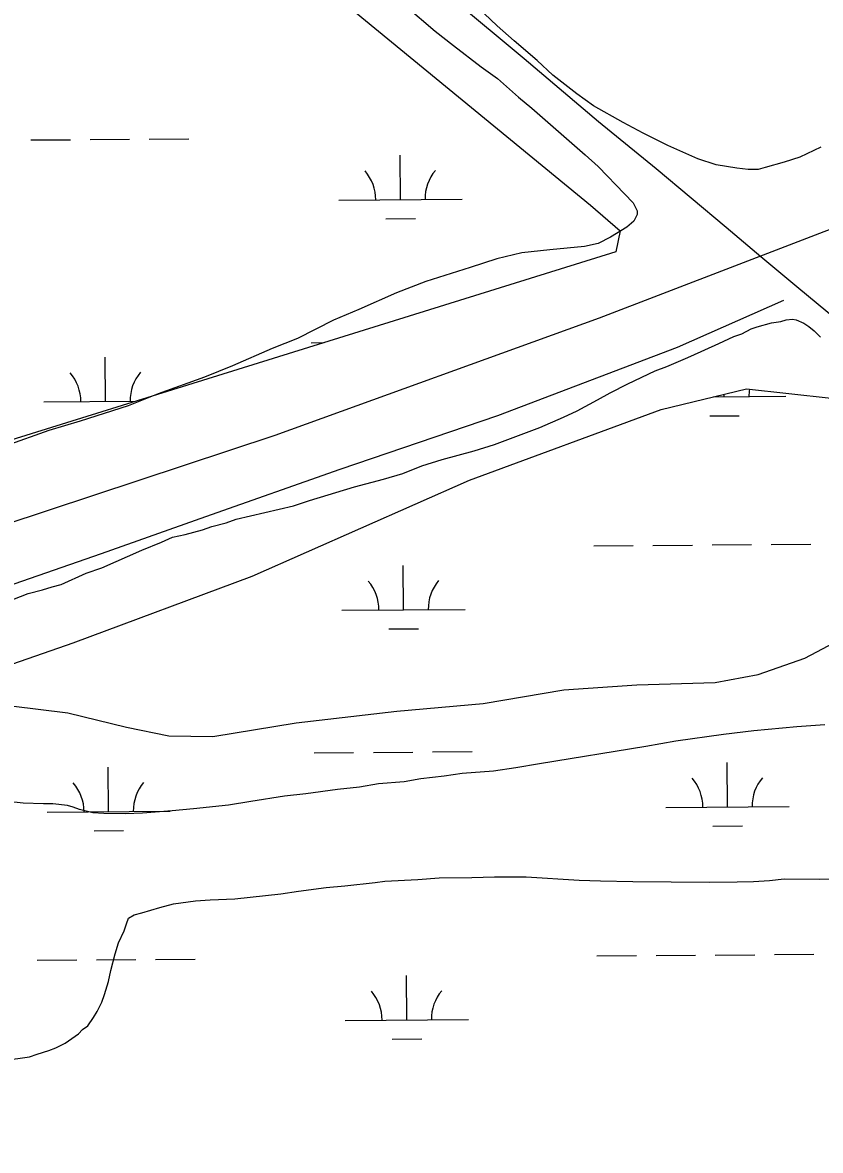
# Model space of a CAD drawing. Extents: x 3540316 to 3578335, y 553172 to 578787.
# Drawn here: x 3559486 to 3560133, y 561290 to 562205 of the extents above; entities that cross this region are included whole.
import ezdxf

# ---------------------------------------------------------------- set-up
doc = ezdxf.new("R2010")
doc.units = 0
for name, color, linetype in [('V-RAIL-TRAK', 7, 'Continuous'), ('V-ROAD-CNTR', 7, 'Continuous'), ('V-SITE-VEGE', 7, 'Continuous'), ('V-TOPO-SHOR', 7, 'Continuous'), ('V-WETL-SWMP', 7, 'Continuous')]:
    doc.layers.add(name, color=color, linetype=linetype)

msp = doc.modelspace()

# ---------------------------------------------------------------- linework, layer by layer
at = {"layer": 'V-RAIL-TRAK'}
msp.add_lwpolyline([(3559834.53, 562224.9), (3559892.55, 562176.08), (3559952.81, 562124.98), (3559999.65, 562086.76), (3560056.39, 562039.24), (3560084.6, 562015.48), (3560113.77, 561991.07), (3560170.19, 561944.51)], dxfattribs=at)
at = {"layer": 'V-ROAD-CNTR'}
msp.add_lwpolyline([(3555084.67, 561290.37), (3555164.51, 561300.29), (3555534.35, 561334.18), (3556694.34, 561434.68), (3558261.34, 561577.89), (3558532.72, 561601.71), (3558639.72, 561611.84), (3558747.45, 561628.19), (3558920.99, 561661.34), (3559219.2, 561728.04), (3559470.06, 561797.48), (3559690.63, 561870.56), (3559953.71, 561965.7), (3560217.51, 562067.05), (3560469.68, 562167.53), (3560602.68, 562226.75), (3560701.64, 562273.29), (3560754.97, 562300.08), (3560822.89, 562347.16), (3560902.35, 562406.74), (3560988.69, 562479.57), (3561083.29, 562588.15), (3561234.28, 562797.79)], dxfattribs=at)
at = {"layer": 'V-SITE-VEGE'}
for p, q in [((3560081.61, 561958.56), (3560093.17, 561961.58)), ((3560093.17, 561961.58), (3560100.72, 561962.85)), ((3560100.72, 561962.85), (3560105.17, 561964.15)), ((3560105.17, 561964.15), (3560110.06, 561964.56)), ((3560110.06, 561964.56), (3560113.16, 561964.09)), ((3560113.16, 561964.09), (3560119.35, 561961.38)), ((3560119.35, 561961.38), (3560123.32, 561958.69)), ((3560050.45, 561945.03), (3560062.47, 561950.71)), ((3560062.47, 561950.71), (3560069.14, 561952.88)), ((3560069.14, 561952.88), (3560076.72, 561956.82)), ((3560076.72, 561956.82), (3560081.61, 561958.56)), ((3560123.32, 561958.69), (3560127.73, 561955.11)), ((3560127.73, 561955.11), (3560133.02, 561950.18)), ((3560027.74, 561934.56), (3560050.45, 561945.03)), ((3560008.15, 561926.27), (3560023.29, 561932.81)), ((3560023.29, 561932.81), (3560027.74, 561934.56)), ((3559976.55, 561912.31), (3559998.81, 561922.79)), ((3559998.81, 561922.79), (3560008.15, 561926.27)), ((3559952.04, 561899.18), (3559962.29, 561904.88)), ((3559962.29, 561904.88), (3559976.55, 561912.31)), ((3559935.56, 561890.43), (3559952.04, 561899.18)), ((3559924.43, 561885.19), (3559935.56, 561890.43)), ((3559868.35, 561862.98), (3559905.28, 561876.91)), ((3559905.28, 561876.91), (3559924.43, 561885.19)), ((3559851.89, 561857.78), (3559868.35, 561862.98)), ((3559809.65, 561845.68), (3559826.11, 561850.88)), ((3559826.11, 561850.88), (3559851.89, 561857.78)), ((3559794.07, 561839.58), (3559809.65, 561845.68)), ((3559754.94, 561828.78), (3559778.51, 561834.81)), ((3559778.51, 561834.81), (3559794.07, 561839.58)), ((3559718.47, 561817.52), (3559754.94, 561828.78)), ((3559658.9, 561802.43), (3559705.58, 561813.17)), ((3559705.58, 561813.17), (3559718.47, 561817.52)), ((3559631.77, 561793.76), (3559639.33, 561796.37)), ((3559639.33, 561796.37), (3559650.89, 561799.39)), ((3559650.89, 561799.39), (3559658.9, 561802.43)), ((3559598.42, 561783.81), (3559607.32, 561787.73)), ((3559607.32, 561787.73), (3559617.54, 561789.88)), ((3559617.54, 561789.88), (3559631.77, 561793.76)), ((3559549.89, 561762.87), (3559582.39, 561777.27)), ((3559582.39, 561777.27), (3559598.42, 561783.81)), ((3559516.96, 561749.36), (3559537.43, 561758.53)), ((3559537.43, 561758.53), (3559549.89, 561762.87)), ((3559509.84, 561747.64), (3559516.96, 561749.36)), ((3559472.92, 561735.49), (3559490.28, 561742.02)), ((3559490.28, 561742.02), (3559501.84, 561745.04)), ((3559501.84, 561745.04), (3559509.84, 561747.64)), ((3560078.71, 561630.67), (3560054.28, 561627.74)), ((3560113.79, 561633.95), (3560078.71, 561630.67)), ((3560136.43, 561635.56), (3560113.79, 561633.95)), ((3560015.64, 561622.27), (3559991.2, 561618.01)), ((3560054.28, 561627.74), (3560015.64, 561622.27)), ((3559991.2, 561618.01), (3559905.01, 561604.02)), ((3559905.01, 561604.02), (3559885.91, 561600.61)), ((3559827.73, 561593.95), (3559808.63, 561591.87)), ((3559842.39, 561596.05), (3559827.73, 561593.95)), ((3559867.69, 561598.08), (3559842.39, 561596.05)), ((3559885.91, 561600.61), (3559867.69, 561598.08)), ((3559758.88, 561585.15), (3559741.12, 561583.06)), ((3559774.44, 561587.69), (3559758.88, 561585.15)), ((3559795.3, 561589.31), (3559774.44, 561587.69)), ((3559808.63, 561591.87), (3559795.3, 561589.31)), ((3559698.04, 561577.61), (3559670.94, 561573.38)), ((3559715.36, 561579.7), (3559698.04, 561577.61)), ((3559741.12, 561583.06), (3559715.36, 561579.7)), ((3559486.34, 561572.1), (3559471.27, 561573.55)), ((3559502.75, 561571.54), (3559486.34, 561572.1)), ((3559510.3, 561571.48), (3559502.75, 561571.54)), ((3559522.27, 561570.06), (3559510.3, 561571.48)), ((3559526.69, 561568.69), (3559522.27, 561570.06)), ((3559532, 561566.88), (3559526.69, 561568.69)), ((3559542.63, 561564.14), (3559532, 561566.88)), ((3559606.99, 561565.87), (3559583.01, 561563.83)), ((3559624.3, 561567.52), (3559606.99, 561565.87)), ((3559652.72, 561570.41), (3559624.3, 561567.52)), ((3559670.94, 561573.38), (3559652.72, 561570.41)), ((3559551.5, 561563.63), (3559542.63, 561564.14)), ((3559569.25, 561563.49), (3559551.5, 561563.63)), ((3559583.01, 561563.83), (3559569.25, 561563.49)), ((3559806.24, 561510.24), (3559823.56, 561511.45)), ((3559823.56, 561511.45), (3559850.18, 561511.69)), ((3559850.18, 561511.69), (3559868.38, 561512.44)), ((3559868.38, 561512.44), (3559894.12, 561512.25)), ((3559894.12, 561512.25), (3559937.14, 561509.71)), ((3560132.38, 561510.46), (3560148.8, 561510.78)), ((3559709.44, 561500.77), (3559732.09, 561503.7)), ((3559732.09, 561503.7), (3559747.19, 561504.92)), ((3559747.19, 561504.92), (3559771.62, 561507.84)), ((3559771.62, 561507.84), (3559779.61, 561508.67)), ((3559779.61, 561508.67), (3559806.24, 561510.24)), ((3559937.14, 561509.71), (3559954.44, 561509.13)), ((3559954.44, 561509.13), (3559980.62, 561508.49)), ((3559980.62, 561508.49), (3560042.73, 561508.03)), ((3560042.73, 561508.03), (3560065.36, 561508.3)), ((3560065.36, 561508.3), (3560078.68, 561508.64)), ((3560078.68, 561508.64), (3560091.55, 561509.43)), ((3560091.55, 561509.43), (3560103.54, 561510.68)), ((3560103.54, 561510.68), (3560132.38, 561510.46)), ((3559608.19, 561490.43), (3559625.96, 561492.96)), ((3559625.96, 561492.96), (3559637.95, 561493.76)), ((3559637.95, 561493.76), (3559657.92, 561494.5)), ((3559657.92, 561494.5), (3559695.23, 561498.65)), ((3559695.23, 561498.65), (3559709.44, 561500.77)), ((3559582.41, 561483.08), (3559597.08, 561487.41)), ((3559597.08, 561487.41), (3559608.19, 561490.43)), ((3559568.1, 561468.55), (3559569.91, 561474.3)), ((3559569.91, 561474.3), (3559571.72, 561478.72)), ((3559571.72, 561478.72), (3559576.18, 561481.36)), ((3559576.18, 561481.36), (3559582.41, 561483.08)), ((3559563.59, 561458.82), (3559568.1, 561468.55)), ((3559560.86, 561449.96), (3559563.59, 561458.82)), ((3559557.2, 561436.23), (3559560.86, 561449.96)), ((3559555.36, 561427.38), (3559557.2, 561436.23)), ((3559552.18, 561416.75), (3559555.36, 561427.38)), ((3559546.31, 561403.04), (3559549.91, 561410.56)), ((3559549.91, 561410.56), (3559552.18, 561416.75)), ((3559543.16, 561398.18), (3559546.31, 561403.04)), ((3559538.68, 561391.56), (3559543.16, 561398.18)), ((3559520.38, 561377.5), (3559531.08, 561384.96)), ((3559531.08, 561384.96), (3559534.22, 561388.49)), ((3559534.22, 561388.49), (3559538.68, 561391.56)), ((3559507.02, 561371.39), (3559512.8, 561373.56)), ((3559512.8, 561373.56), (3559520.38, 561377.5)), ((3559470.13, 561363.23), (3559491.45, 561366.18)), ((3559491.45, 561366.18), (3559497.68, 561368.35)), ((3559497.68, 561368.35), (3559507.02, 561371.39))]:
    msp.add_line(p, q, dxfattribs=at)
for points in [[(3559796.19, 562218.9), (3559820.32, 562198.29), (3559835.14, 562186.59), (3559857.65, 562169.31), (3559870.82, 562159.82), (3559887.82, 562144.79), (3559898.79, 562135.88), (3559942.12, 562098.01), (3559952.54, 562088.55), (3559960.21, 562080.76), (3559966.78, 562073.54), (3559981.02, 562059.08)], [(3560133.19, 562104.13), (3560116.26, 562096.08), (3560103.45, 562092.08), (3560088.08, 562087.6), (3560082.44, 562086.11), (3560074.26, 562086.17), (3560065.07, 562087.26), (3560048.22, 562089.94), (3560033.43, 562094.65), (3560008.97, 562105.57), (3559989.11, 562115.44), (3559972.81, 562124.25), (3559948.89, 562137.72), (3559935.16, 562147.54), (3559915.85, 562162.51), (3559903.15, 562174.36), (3559884.36, 562190.35), (3559870.65, 562202.72), (3559849.83, 562222.3)], [(3559981.02, 562059.08), (3559984.29, 562052.43), (3559984.27, 562049.67), (3559981.46, 562044.17), (3559975.91, 562039.24), (3559962.6, 562031.06), (3559952.62, 562026.17), (3559941.57, 562023.49), (3559913.39, 562020.94), (3559890.74, 562018.35), (3559870.28, 562013.54), (3559848.7, 562006.53), (3559812.73, 561995.2), (3559788.92, 561986), (3559758.46, 561972.42), (3559737.97, 561963.74), (3559708.6, 561949.06), (3559688.11, 561940.93), (3559655.99, 561926.82), (3559633.29, 561917.61), (3559595.65, 561904.09), (3559571.29, 561894.33), (3559532.55, 561881.93), (3559507.1, 561874.39), (3559472.23, 561861.96)]]:
    msp.add_lwpolyline(points, dxfattribs=at)
at = {"layer": 'V-TOPO-SHOR'}
for points in [[(3560103.01, 561979.74), (3560016.59, 561941.61), (3559870.96, 561886.33), (3559743.01, 561842.64), (3559634.04, 561804.23), (3559549.48, 561774.2), (3559472.48, 561747.45)], [(3559331.22, 561654.53), (3559410.62, 561658.44), (3559454.33, 561653.6), (3559522.36, 561645.42), (3559570.08, 561633.79), (3559604.3, 561626.77), (3559639.92, 561626.05), (3559707.65, 561637.27), (3559789.35, 561646.58), (3559859.3, 561652.82), (3559924.77, 561664.05), (3559983.88, 561668.12), (3560047.48, 561669.9), (3560082.26, 561676.4), (3560120.24, 561689.64), (3560168.23, 561714.99), (3560189.05, 561724.75), (3560215.71, 561730.87), (3560265.79, 561735), (3560312.71, 561737.35), (3560353.03, 561738.98), (3560378.58, 561740.02)]]:
    msp.add_lwpolyline(points, dxfattribs=at)
at = {"layer": 'V-WETL-SWMP'}
for p, q in [((3559492.49, 562110), (3559524.49, 562110.25)), ((3559540.49, 562110.37), (3559572.49, 562110.62)), ((3559588.49, 562110.74), (3559620.49, 562110.99)), ((3559792.19, 562061.57), (3559791.91, 562097.57)), ((3559742.19, 562061.18), (3559842.19, 562061.95)), ((3559780.31, 562046.05), (3559804.31, 562046.23)), ((3559719.67, 561945.58), (3559730.4, 561945.66)), ((3559552.97, 561897.86), (3559552.7, 561933.86)), ((3560003.71, 561891.42), (3560072.74, 561908.13)), ((3560072.74, 561908.13), (3560141.58, 561900.71)), ((3559502.97, 561897.47), (3559577.31, 561898.05)), ((3560045.88, 561901.63), (3560104.88, 561902.08)), ((3560054.88, 561901.7), (3560054.87, 561903.8)), ((3559848.24, 561834.04), (3560003.71, 561891.42)), ((3560043, 561886.18), (3560067, 561886.36)), ((3559671.95, 561756.13), (3559848.24, 561834.04)), ((3559948.97, 561780.81), (3559980.97, 561781.05)), ((3559996.96, 561781.18), (3560028.96, 561781.42)), ((3560044.96, 561781.55), (3560076.96, 561781.79)), ((3560092.96, 561781.92), (3560124.96, 561782.16)), ((3559794.77, 561728.88), (3559794.49, 561764.87)), ((3559526.85, 561702.11), (3559671.95, 561756.13)), ((3559744.77, 561728.49), (3559844.77, 561729.26)), ((3559782.89, 561713.35), (3559806.89, 561713.54)), ((3559430.13, 561668.39), (3559526.85, 561702.11)), ((3559722.25, 561612.88), (3559754.25, 561613.13)), ((3559770.25, 561613.25), (3559802.25, 561613.5)), ((3559818.25, 561613.62), (3559850.25, 561613.87)), ((3560057.45, 561569.03), (3560057.17, 561605.03)), ((3559555.55, 561565.16), (3559555.28, 561601.16)), ((3560007.45, 561568.65), (3560107.44, 561569.42)), ((3559505.55, 561564.78), (3559605.55, 561565.55)), ((3559543.67, 561549.64), (3559567.67, 561549.83)), ((3560045.57, 561553.51), (3560069.56, 561553.7)), ((3559951.53, 561448.14), (3559983.53, 561448.39)), ((3559999.53, 561448.51), (3560031.53, 561448.76)), ((3560047.53, 561448.88), (3560079.53, 561449.13)), ((3560095.53, 561449.25), (3560127.53, 561449.5)), ((3559497.64, 561444.64), (3559529.64, 561444.89)), ((3559545.63, 561445.01), (3559577.63, 561445.26)), ((3559593.63, 561445.38), (3559625.63, 561445.63)), ((3559797.33, 561396.21), (3559797.06, 561432.21)), ((3559747.34, 561395.83), (3559847.33, 561396.6)), ((3559785.45, 561380.69), (3559809.45, 561380.87))]:
    msp.add_line(p, q, dxfattribs=at)
msp.add_lwpolyline([(3558587.17, 563049.89), (3558665.59, 563078.7), (3558727.6, 563094.82), (3558731.75, 563094.88), (3558748.32, 563075.72), (3559552.66, 562380.6), (3559946.4, 562057.22), (3559970.35, 562036.37), (3559966.78, 562019.17), (3559144.9, 561763.57), (3559082.79, 561750.26), (3558954.99, 561706.44), (3558361.94, 561642.03)], dxfattribs=at)
for centre, start, end in [((3559736.94, 562061.62), 359.66986, 41.21352), ((3559847.43, 562062.47), 139.66985, 181.21351), ((3559497.73, 561897.91), 359.66986, 41.21352), ((3559608.21, 561898.76), 139.66985, 181.21351), ((3560110.12, 561902.6), 171.42669, 181.21351), ((3559739.53, 561728.92), 359.66986, 41.21351), ((3559850.01, 561729.78), 139.66985, 181.21351), ((3559500.31, 561565.21), 359.66986, 41.21351), ((3559610.79, 561566.07), 139.66985, 181.21351), ((3560002.2, 561569.08), 359.66986, 41.21351), ((3560112.68, 561569.93), 139.66985, 181.21351), ((3559742.09, 561396.26), 359.66986, 41.21351), ((3559852.57, 561397.11), 139.66985, 181.21351)]:
    msp.add_arc(centre, 35.25, start, end, dxfattribs=at)

doc.saveas('drawing.dxf')
